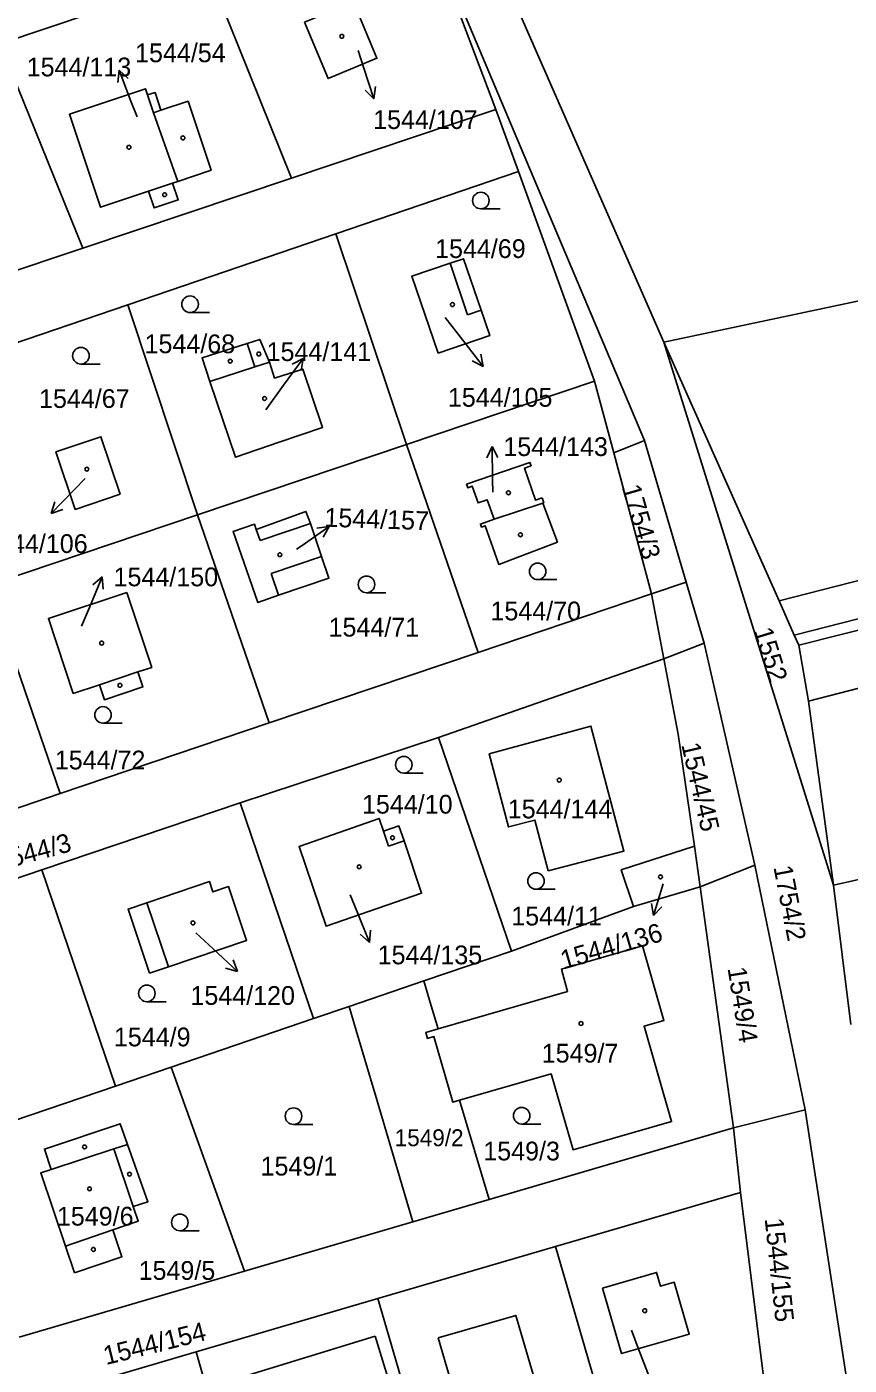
# Model space of a CAD drawing. Extents: x -724107 to -720612, y -1045267 to -1038441.
# Drawn here: x -722870 to -722795.4, y -1044121.9 to -1044000.6 of the extents above; entities that cross this region are included whole.
import ezdxf

# ---------------------------------------------------------------- set-up
doc = ezdxf.new("R2010")
doc.units = 0
for name, color, linetype in [('Hranice parcel', 7, 'Continuous'), ('Parcelní čísla', 7, 'Continuous'), ('Pop  PČ popisy', 7, 'Continuous'), ('Vnitřní kresba', 7, 'Continuous'), ('Značky budov', 7, 'Continuous'), ('Značky kultur', 7, 'Continuous')]:
    doc.layers.add(name, color=color, linetype=linetype)

msp = doc.modelspace()

# ---------------------------------------------------------------- linework, layer by layer
at = {"layer": 'Hranice parcel'}
for p, q in [((-722827.45, -1044008.07), (-722834.5, -1043989.38)), ((-722828.87, -1043991.13), (-722812.22, -1044029.16)), ((-722872.4, -1044002.09), (-722853.44, -1043995.73)), ((-722853.44, -1043995.73), (-722845.96, -1044014.27)), ((-722872.4, -1044002.09), (-722864.9, -1044020.62)), ((-722845.96, -1044014.27), (-722827.45, -1044008.07)), ((-722825.4, -1044013.68), (-722827.45, -1044008.07)), ((-722864.9, -1044020.62), (-722845.96, -1044014.27)), ((-722841.94, -1044019.32), (-722825.4, -1044013.68)), ((-722818.48, -1044032.68), (-722825.4, -1044013.68)), ((-722860.81, -1044025.75), (-722841.94, -1044019.32)), ((-722835.54, -1044038.42), (-722841.94, -1044019.32)), ((-722883.86, -1044026.97), (-722864.9, -1044020.62)), ((-722812.22, -1044029.16), (-722773.7, -1044021.01)), ((-722879.69, -1044032.19), (-722860.81, -1044025.75)), ((-722854.5, -1044044.8), (-722860.81, -1044025.75)), ((-722801.76, -1044052.61), (-722812.22, -1044029.16)), ((-722812.22, -1044029.16), (-722796.82, -1044078.37)), ((-722835.54, -1044038.42), (-722818.48, -1044032.68)), ((-722816.74, -1044039.18), (-722818.48, -1044032.68)), ((-722854.5, -1044044.8), (-722835.54, -1044038.42)), ((-722835.54, -1044038.42), (-722829.04, -1044057.28)), ((-722813.31, -1044051.97), (-722816.74, -1044039.18)), ((-722873.45, -1044051.18), (-722854.5, -1044044.8)), ((-722854.5, -1044044.8), (-722847.99, -1044063.67)), ((-722767.85, -1044043.95), (-722801.76, -1044052.61)), ((-722810.17, -1044050.91), (-722813.31, -1044051.97)), ((-722808.54, -1044056.44), (-722810.17, -1044050.91)), ((-722873.45, -1044051.18), (-722866.94, -1044070.07)), ((-722813.31, -1044051.97), (-722829.04, -1044057.28)), ((-722800.37, -1044055.72), (-722801.76, -1044052.61)), ((-722763.92, -1044052.48), (-722799.07, -1044061.7)), ((-722812.21, -1044057.85), (-722808.54, -1044056.44)), ((-722803.96, -1044076.55), (-722808.54, -1044056.44)), ((-722829.04, -1044057.28), (-722847.99, -1044063.67)), ((-722832.63, -1044065), (-722812.21, -1044057.85)), ((-722799.07, -1044061.7), (-722796.82, -1044078.37)), ((-722847.99, -1044063.67), (-722866.94, -1044070.07)), ((-722850.63, -1044070.91), (-722832.63, -1044065)), ((-722826.02, -1044084.35), (-722832.63, -1044065)), ((-722866.94, -1044070.07), (-722885.89, -1044076.46)), ((-722868.61, -1044076.98), (-722850.63, -1044070.91)), ((-722843.99, -1044090.47), (-722850.63, -1044070.91)), ((-722777.95, -1044074.13), (-722796.82, -1044078.37)), ((-722809.42, -1044074.85), (-722808.92, -1044078.52)), ((-722808.92, -1044078.52), (-722803.96, -1044076.55)), ((-722799.39, -1044098.74), (-722803.96, -1044076.55)), ((-722886.59, -1044083.05), (-722868.61, -1044076.98)), ((-722861.95, -1044096.59), (-722868.61, -1044076.98)), ((-722814.96, -1044080.32), (-722808.92, -1044078.52)), ((-722805.88, -1044100.39), (-722808.92, -1044078.52)), ((-722796.82, -1044078.37), (-722795.25, -1044091.02)), ((-722826.02, -1044084.35), (-722814.96, -1044080.32)), ((-722833.98, -1044087.06), (-722826.02, -1044084.35)), ((-722840.75, -1044089.37), (-722833.98, -1044087.06)), ((-722843.99, -1044090.47), (-722840.75, -1044089.37)), ((-722856.9, -1044094.87), (-722843.99, -1044090.47)), ((-722861.95, -1044096.59), (-722856.9, -1044094.87)), ((-722856.9, -1044094.87), (-722850.25, -1044113.37)), ((-722876.91, -1044101.69), (-722861.95, -1044096.59)), ((-722828.05, -1044106.88), (-722830.74, -1044097.88)), ((-722799.39, -1044098.74), (-722805.88, -1044100.39)), ((-722793.14, -1044139.35), (-722799.39, -1044098.74)), ((-722805.88, -1044100.39), (-722828.05, -1044106.88)), ((-722805.24, -1044106.23), (-722805.88, -1044100.39)), ((-722828.05, -1044106.88), (-722834.96, -1044108.9)), ((-722805.24, -1044106.23), (-722822.04, -1044111.15)), ((-722802.19, -1044130.71), (-722805.24, -1044106.23)), ((-722834.96, -1044108.9), (-722850.25, -1044113.37)), ((-722822.04, -1044111.15), (-722838.14, -1044115.86)), ((-722815.35, -1044134.1), (-722822.04, -1044111.15)), ((-722850.25, -1044113.37), (-722870.66, -1044119.34)), ((-722838.14, -1044115.86), (-722854.63, -1044120.69)), ((-722854.63, -1044120.69), (-722871.6, -1044125.66)), ((-722848.29, -1044142.55), (-722854.63, -1044120.69))]:
    msp.add_line(p, q, dxfattribs=at)
for points in [[(-722844.79, -1044000.13), (-722840.34, -1043998.33), (-722838.23, -1044003.41), (-722842.66, -1044005.25), (-722844.79, -1044000.13)], [(-722856.76, -1044014.73), (-722856.25, -1044016.25), (-722858.43, -1044016.98), (-722858.94, -1044015.46), (-722863.3, -1044016.92), (-722866.12, -1044008.49), (-722859.21, -1044006.18), (-722859.02, -1044006.74), (-722858.35, -1044006.52), (-722857.82, -1044008.13), (-722855.35, -1044007.31), (-722853.26, -1044013.56), (-722856.29, -1044014.57), (-722856.76, -1044014.73)], [(-722832.67, -1044030.15), (-722835.06, -1044023.18), (-722831.58, -1044021.99), (-722830.38, -1044021.58), (-722828.78, -1044026.26), (-722828, -1044028.55), (-722832.67, -1044030.15)], [(-722800.37, -1044055.72), (-722744.36, -1044041.42), (-722682.88, -1044025.72)], [(-722849.99, -1044029.26), (-722848.85, -1044028.9), (-722847.97, -1044030.95), (-722847.51, -1044032.41), (-722844.96, -1044031.59), (-722843.17, -1044036.9), (-722847.08, -1044038.22), (-722851.06, -1044039.56), (-722853.37, -1044032.72), (-722854.09, -1044030.57), (-722849.99, -1044029.26)], [(-722861.51, -1044042.94), (-722865.58, -1044044.31), (-722867.34, -1044039.1), (-722863.26, -1044037.73), (-722861.51, -1044042.94)], [(-722816.74, -1044039.18), (-722813.96, -1044038.05), (-722810.17, -1044050.91)], [(-722823.25, -1044043.25), (-722823.09, -1044043.71), (-722823.19, -1044043.75), (-722821.85, -1044047.27), (-722827.17, -1044049.3), (-722828.4, -1044045.79), (-722828.74, -1044045.91), (-722828.84, -1044045.64), (-722827.6, -1044045.2), (-722828.22, -1044043.43), (-722829.05, -1044043.72), (-722829.58, -1044042.2), (-722829.99, -1044042.34), (-722830.1, -1044042.03), (-722824.35, -1044040.05), (-722824.24, -1044040.36), (-722824.84, -1044040.57), (-722823.85, -1044043.46), (-722823.25, -1044043.25)], [(-722847.14, -1044052.09), (-722849.04, -1044052.75), (-722851.27, -1044046.32), (-722849.34, -1044045.66), (-722849.17, -1044046.14), (-722844.66, -1044044.5), (-722844.26, -1044045.6), (-722843.25, -1044048.57), (-722842.58, -1044050.54), (-722847.14, -1044052.09)], [(-722860.9, -1044051.83), (-722858.65, -1044058.63), (-722859.9, -1044059.05), (-722859.45, -1044060.41), (-722862.94, -1044061.57), (-722863.39, -1044060.2), (-722865.77, -1044060.99), (-722868.02, -1044054.19), (-722860.9, -1044051.83)], [(-722799.07, -1044061.7), (-722799.97, -1044056.62), (-722800.37, -1044055.72)], [(-722809.42, -1044074.85), (-722810.92, -1044064.7), (-722812.21, -1044057.85)], [(-722822.7, -1044077.08), (-722823.89, -1044072.47), (-722826.28, -1044073.1), (-722828.04, -1044066.47), (-722818.82, -1044063.96), (-722815.82, -1044075.29), (-722822.7, -1044077.08)], [(-722837.64, -1044073.47), (-722836.24, -1044073), (-722835.77, -1044074.37), (-722834.17, -1044079.11), (-722842.83, -1044082.09), (-722845.28, -1044074.86), (-722838.02, -1044072.33), (-722837.64, -1044073.47)], [(-722814.96, -1044080.32), (-722816.07, -1044077), (-722809.42, -1044074.85)], [(-722858.85, -1044086.35), (-722860.8, -1044080.55), (-722859.09, -1044079.97), (-722853.41, -1044078.05), (-722853.1, -1044078.99), (-722851.7, -1044078.51), (-722850.05, -1044083.38), (-722857.14, -1044085.77), (-722858.85, -1044086.35)], [(-722832.68, -1044091.4), (-722820.94, -1044088.02), (-722821.5, -1044085.98), (-722814.13, -1044083.87), (-722812.19, -1044090.64), (-722813.99, -1044091.16), (-722811.5, -1044099.81), (-722820.44, -1044102.37), (-722822.41, -1044095.49), (-722830.74, -1044097.88)], [(-722832.68, -1044091.4), (-722833.3, -1044089.32), (-722833.98, -1044087.06)], [(-722834.96, -1044108.9), (-722838.2, -1044097.92), (-722840.1, -1044091.56), (-722840.75, -1044089.37)], [(-722830.74, -1044097.88), (-722831.35, -1044098.06), (-722833.06, -1044092.1), (-722833.64, -1044092.27), (-722833.8, -1044091.72), (-722832.68, -1044091.4)], [(-722865.65, -1044113.51), (-722866.47, -1044111.09), (-722868.71, -1044104.46), (-722867.76, -1044104.14), (-722868.38, -1044102.31), (-722861.52, -1044100), (-722860.85, -1044101.88), (-722858.99, -1044107.08), (-722860.32, -1044107.52), (-722859.87, -1044108.85), (-722862.18, -1044109.63), (-722861.36, -1044112.06), (-722865.65, -1044113.51)], [(-722817.76, -1044114.9), (-722812.87, -1044113.49), (-722812.51, -1044114.73), (-722811.26, -1044114.37), (-722809.9, -1044119.07), (-722816.04, -1044120.85), (-722817.76, -1044114.9)], [(-722831.62, -1044138.27), (-722832.07, -1044136.73), (-722833.77, -1044130.87), (-722838.14, -1044115.86)], [(-722832.66, -1044119.43), (-722825.63, -1044117.39), (-722824.07, -1044122.74), (-722826.37, -1044123.4), (-722825.81, -1044125.38), (-722830.53, -1044126.75), (-722832.66, -1044119.43)], [(-722838.4, -1044119.25), (-722835.99, -1044127.05), (-722848.55, -1044130.92), (-722850.98, -1044123.13), (-722838.4, -1044119.25)]]:
    msp.add_lwpolyline(points, dxfattribs=at)
at = {"layer": 'Pop  PČ popisy'}
for p, q in [((-722839.94, -1044002.7), (-722839.44, -1044004.23)), ((-722861.6, -1044004.5), (-722861.71, -1044005.61)), ((-722860.53, -1044007.3), (-722861.6, -1044004.5)), ((-722861.6, -1044004.5), (-722860.78, -1044005.25)), ((-722839.44, -1044004.23), (-722838.51, -1044007.08)), ((-722838.51, -1044007.08), (-722838.35, -1044005.98)), ((-722859.97, -1044008.73), (-722860.53, -1044007.3)), ((-722838.51, -1044007.08), (-722839.3, -1044006.29)), ((-722832.05, -1044026.92), (-722830.44, -1044028.97)), ((-722830.44, -1044028.97), (-722828.59, -1044031.34)), ((-722828.59, -1044031.34), (-722828.81, -1044030.24)), ((-722846.69, -1044033.05), (-722844.93, -1044030.62)), ((-722844.93, -1044030.62), (-722845.92, -1044031.14)), ((-722844.93, -1044030.62), (-722845.11, -1044031.73)), ((-722828.59, -1044031.34), (-722829.6, -1044030.85)), ((-722848.31, -1044035.27), (-722846.69, -1044033.05)), ((-722827.78, -1044038.62), (-722828.27, -1044039.63)), ((-722827.73, -1044041.62), (-722827.78, -1044038.62)), ((-722827.78, -1044038.62), (-722827.26, -1044039.61)), ((-722865.68, -1044042.53), (-722867.77, -1044044.69)), ((-722864.7, -1044041.51), (-722865.68, -1044042.53)), ((-722827.72, -1044042.76), (-722827.73, -1044041.62)), ((-722867.77, -1044044.69), (-722867.43, -1044043.62)), ((-722867.77, -1044044.69), (-722866.71, -1044044.32)), ((-722845.02, -1044047.57), (-722842.56, -1044045.85)), ((-722842.56, -1044045.85), (-722843.67, -1044046.01)), ((-722842.56, -1044045.85), (-722843.09, -1044046.83)), ((-722845.51, -1044047.91), (-722845.02, -1044047.57)), ((-722864.3, -1044053.19), (-722863.13, -1044050.43)), ((-722863.13, -1044050.43), (-722863.98, -1044051.15)), ((-722863.13, -1044050.43), (-722863.06, -1044051.55)), ((-722865.03, -1044054.89), (-722864.3, -1044053.19)), ((-722812.27, -1044078.27), (-722813.15, -1044081.14)), ((-722840.64, -1044079.25), (-722840.03, -1044080.78)), ((-722813.15, -1044081.14), (-722813.33, -1044080.04)), ((-722840.03, -1044080.78), (-722838.91, -1044083.56)), ((-722813.15, -1044081.14), (-722812.38, -1044080.33)), ((-722838.91, -1044083.56), (-722838.82, -1044082.45)), ((-722854.66, -1044082.69), (-722853.07, -1044084.16)), ((-722838.91, -1044083.56), (-722839.74, -1044082.82)), ((-722853.07, -1044084.16), (-722850.88, -1044086.21)), ((-722850.88, -1044086.21), (-722851.95, -1044085.89)), ((-722850.88, -1044086.21), (-722851.27, -1044085.16)), ((-722815.15, -1044118.73), (-722814.52, -1044120.36)), ((-722814.52, -1044120.36), (-722813.45, -1044123.16))]:
    msp.add_line(p, q, dxfattribs=at)
at = {"layer": 'Vnitřní kresba'}
for p, q in [((-722813.96, -1044038.05), (-722834.5, -1043989.38)), ((-722858.48, -1044008.35), (-722859.02, -1044006.74)), ((-722857.82, -1044008.13), (-722858.48, -1044008.35)), ((-722858.48, -1044008.35), (-722856.29, -1044014.57)), ((-722856.76, -1044014.73), (-722858.94, -1044015.46)), ((-722831.58, -1044021.99), (-722830, -1044026.67)), ((-722830, -1044026.67), (-722828.78, -1044026.26)), ((-722849.99, -1044029.26), (-722849.31, -1044031.38)), ((-722849.31, -1044031.38), (-722853.37, -1044032.72)), ((-722849.31, -1044031.38), (-722847.97, -1044030.95)), ((-722823.19, -1044043.75), (-722827.6, -1044045.2)), ((-722849.17, -1044046.14), (-722848.83, -1044047.14)), ((-722844.26, -1044045.6), (-722848.83, -1044047.14)), ((-722843.25, -1044048.57), (-722847.82, -1044050.12)), ((-722799.97, -1044056.62), (-722765.51, -1044047.96)), ((-722847.14, -1044052.09), (-722847.82, -1044050.12)), ((-722813.31, -1044051.97), (-722812.21, -1044057.85)), ((-722863.39, -1044060.2), (-722859.9, -1044059.05)), ((-722837.64, -1044073.47), (-722837.17, -1044074.85)), ((-722837.17, -1044074.85), (-722835.77, -1044074.37)), ((-722859.09, -1044079.97), (-722857.14, -1044085.77)), ((-722860.85, -1044101.88), (-722862.09, -1044102.28)), ((-722867.76, -1044104.14), (-722862.09, -1044102.28)), ((-722860.32, -1044107.52), (-722862.09, -1044102.28)), ((-722862.18, -1044109.63), (-722866.47, -1044111.09))]:
    msp.add_line(p, q, dxfattribs=at)
at = {"layer": 'Značky budov'}
for centre in [(-722841.41, -1044001.42), (-722855.82, -1044010.63), (-722860.72, -1044011.48), (-722857.48, -1044015.78), (-722831.38, -1044025.74), (-722848.94, -1044030.22), (-722851.53, -1044030.87), (-722848.41, -1044034.26), (-722864.54, -1044040.66), (-722826.3, -1044042.8), (-722825.21, -1044046.61), (-722847.03, -1044048.42), (-722863.19, -1044056.43), (-722861.53, -1044060.26), (-722821.69, -1044068.85), (-722836.81, -1044074.08), (-722839.84, -1044076.71), (-722812.51, -1044077.63), (-722854.91, -1044081.8), (-722819.72, -1044090.92), (-722864.74, -1044102.11), (-722860.67, -1044104.58), (-722864.29, -1044105.91), (-722863.94, -1044111.4), (-722813.94, -1044116.95)]:
    msp.add_circle(centre, 0.175, dxfattribs=at)
at = {"layer": 'Značky kultur'}
for p, q in [((-722828.8, -1044017.06), (-722827.05, -1044017.06)), ((-722855.17, -1044026.46), (-722853.42, -1044026.46)), ((-722865.07, -1044031.13), (-722863.32, -1044031.13)), ((-722823.65, -1044050.68), (-722821.9, -1044050.68)), ((-722839.17, -1044051.86), (-722837.42, -1044051.86)), ((-722863.07, -1044063.69), (-722861.32, -1044063.69)), ((-722835.79, -1044068.21), (-722834.04, -1044068.21)), ((-722823.8, -1044078.75), (-722822.05, -1044078.75)), ((-722859.09, -1044088.94), (-722857.34, -1044088.94)), ((-722845.79, -1044100.07), (-722844.04, -1044100.07)), ((-722825.1, -1044100.03), (-722823.35, -1044100.03)), ((-722856.1, -1044109.7), (-722854.35, -1044109.7))]:
    msp.add_line(p, q, dxfattribs=at)
for centre in [(-722828.8, -1044016.31), (-722855.17, -1044025.71), (-722865.07, -1044030.38), (-722823.65, -1044049.93), (-722839.17, -1044051.11), (-722863.07, -1044062.94), (-722835.79, -1044067.46), (-722823.8, -1044078), (-722859.09, -1044088.19), (-722845.79, -1044099.32), (-722825.1, -1044099.28), (-722856.1, -1044108.95)]:
    msp.add_circle(centre, 0.75, dxfattribs=at)

# ---------------------------------------------------------------- texts
at = {"layer": 'Parcelní čísla'}
for s, height, p in [('1544/54', 1.7, (-722860.16, -1044003.77)), ('1544/113', 1.7, (-722869.99, -1044005.05)), ('1544/107', 1.7, (-722838.57, -1044009.82)), ('1544/69', 1.7, (-722832.95, -1044021.52)), ('1544/68', 1.7, (-722859.3, -1044030.15)), ('1544/141', 1.7, (-722848.23, -1044030.86)), ('1544/67', 1.7, (-722868.87, -1044035.11)), ('1544/105', 1.7, (-722831.79, -1044035)), ('1544/143', 1.7, (-722826.76, -1044039.47)), ('1544/106', 1.7, (-722873.94, -1044048.26)), ('1544/150', 1.7, (-722862.11, -1044051.28)), ('1544/70', 1.7, (-722827.93, -1044054.37)), ('1544/71', 1.7, (-722842.61, -1044055.84)), ('1544/72', 1.7, (-722867.44, -1044067.88)), ('1544/10', 1.7, (-722839.58, -1044071.89)), ('1544/144', 1.7, (-722826.36, -1044072.32)), ('1544/11', 1.7, (-722826.04, -1044082.03)), ('1544/135', 1.7, (-722838.16, -1044085.55)), ('1544/120', 1.7, (-722855.14, -1044089.23)), ('1544/9', 1.7, (-722862.08, -1044092.99)), ('1549/7', 1.7, (-722823.28, -1044094.46)), ('1549/2', 1.53, (-722836.62, -1044102.04)), ('1549/3', 1.7, (-722828.58, -1044103.33)), ('1549/1', 1.7, (-722848.78, -1044104.7)), ('1549/6', 1.7, (-722867.25, -1044109.24)), ('1549/5', 1.7, (-722859.84, -1044114.16))]:
    msp.add_text(s, height=height, dxfattribs=at).set_placement(p)
for s, rotation, p in [('1754/3', 286, (-722816.02, -1044042.31)), ('1544/157', 358, (-722843.01, -1044045.87)), ('1552', 287, (-722804.05, -1044055.29)), ('1544/45', 283, (-722810.63, -1044065.64)), ('1544/3', 15, (-722872.53, -1044077.07)), ('1754/2', 281, (-722802.27, -1044076.74)), ('1544/136', 16, (-722821.29, -1044086.02)), ('1549/4', 279, (-722806.43, -1044085.91)), ('1544/155', 276, (-722803.06, -1044108.62)), ('1544/154', 14, (-722862.8, -1044121.89))]:
    msp.add_text(s, height=1.7, rotation=rotation, dxfattribs=at).set_placement(p)

doc.saveas('drawing.dxf')
